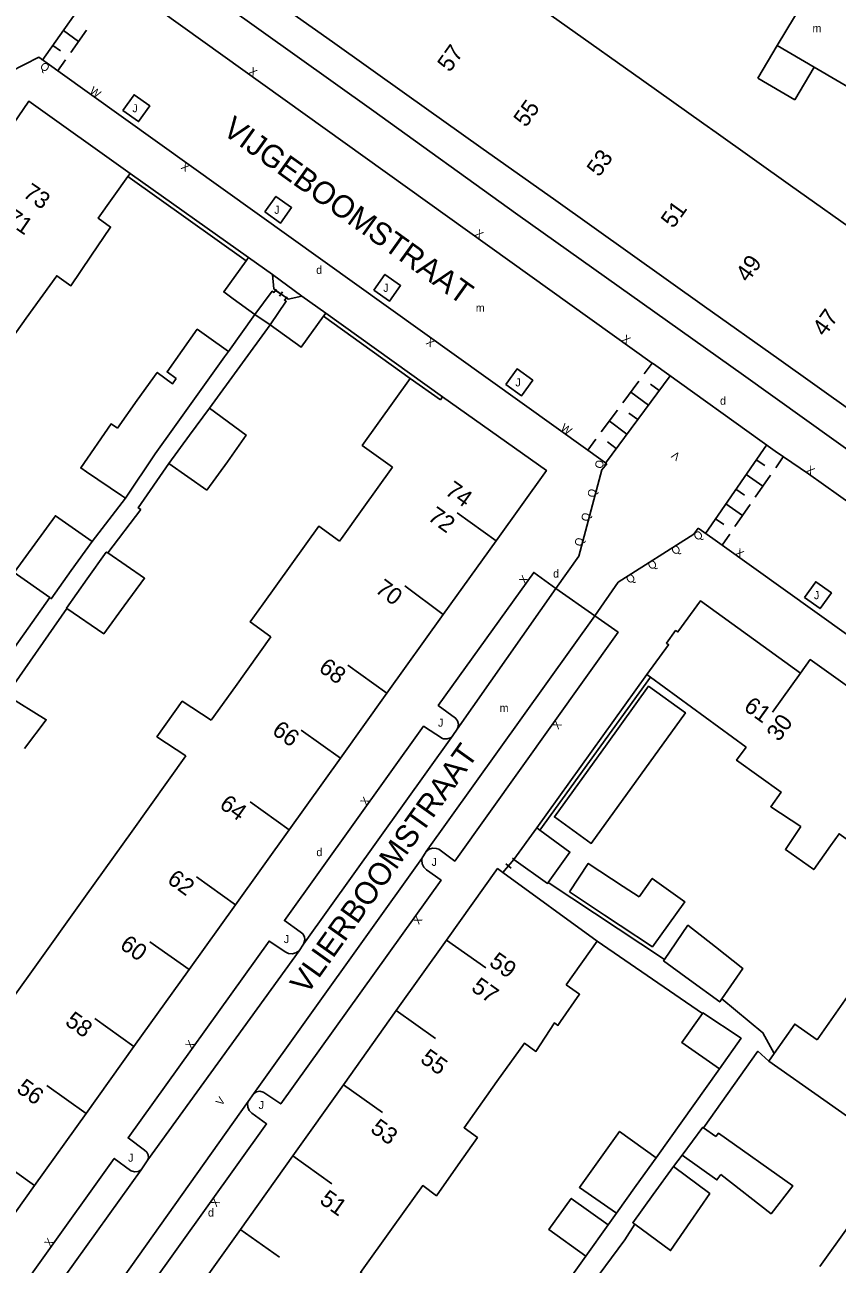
# Model space of a CAD drawing. Extents: x 134999 to 136502, y 457398 to 459002.
# Drawn here: x 135503.6 to 135554.4, y 457486.9 to 457564.4 of the extents above; entities that cross this region are included whole.
import ezdxf

# ---------------------------------------------------------------- set-up
doc = ezdxf.new("R2010")
doc.units = 0
for name, color, linetype in [('RI_DGTB_15', 7, 'Continuous'), ('RI_DGTB_2', 7, 'Continuous'), ('RI_DGTB_23', 7, 'Continuous'), ('RI_DGTB_29', 7, 'Continuous'), ('RI_DGTB_30', 7, 'Continuous'), ('RI_DGTB_31', 7, 'Continuous'), ('RI_DGTB_35', 7, 'Continuous'), ('RI_DGTB_36', 7, 'Continuous'), ('RI_DGTB_37', 7, 'Continuous'), ('RI_DGTB_4', 7, 'Continuous'), ('RI_DGTB_43', 7, 'Continuous'), ('RI_DGTB_48', 7, 'Continuous'), ('RI_DGTB_5', 7, 'Continuous'), ('RI_DGTB_53', 7, 'Continuous'), ('RI_DGTB_54', 7, 'Continuous'), ('RI_DGTB_6', 7, 'Continuous'), ('RI_DGTB_7', 7, 'Continuous')]:
    doc.layers.add(name, color=color, linetype=linetype)

msp = doc.modelspace()

# ---------------------------------------------------------------- linework, layer by layer
at = {"layer": 'RI_DGTB_15'}
for p, q in [((135533.057, 457532.124), (135530.617, 457533.869)), ((135529.749, 457527.508), (135527.35, 457529.31)), ((135526.237, 457522.602), (135523.797, 457524.347)), ((135552.068, 457523.859), (135550.321, 457521.421)), ((135523.328, 457518.538), (135520.888, 457520.283)), ((135520.133, 457514.074), (135517.693, 457515.819)), ((135516.775, 457509.383), (135514.335, 457511.128)), ((135513.875, 457505.331), (135511.435, 457507.076)), ((135529.961, 457507.175), (135532.404, 457505.434)), ((135526.823, 457502.772), (135529.266, 457501.031)), ((135510.438, 457500.529), (135507.998, 457502.274)), ((135507.441, 457496.341), (135505.001, 457498.086)), ((135523.522, 457498.142), (135525.965, 457496.401)), ((135504.228, 457491.852), (135501.788, 457493.597)), ((135520.351, 457493.695), (135522.794, 457491.954)), ((135517.046, 457489.127), (135519.522, 457487.362))]:
    msp.add_line(p, q, dxfattribs=at)
at = {"layer": 'RI_DGTB_2'}
for points in [[(135532.851, 457567.524), (135537.487, 457564.232)], [(135522.835, 457563.276), (135518.108, 457566.635)], [(135537.487, 457564.232), (135542.144, 457560.924)], [(135527.486, 457559.97), (135522.835, 457563.276)], [(135542.144, 457560.924), (135546.022, 457558.17)], [(135532.106, 457556.686), (135527.486, 457559.97)], [(135546.792, 457557.623), (135546.022, 457558.17)], [(135551.44, 457554.321), (135546.792, 457557.623)], [(135536.777, 457553.366), (135532.106, 457556.686)], [(135556.086, 457551.021), (135551.44, 457554.321)], [(135541.423, 457550.064), (135536.777, 457553.366)], [(135546.07, 457546.761), (135541.423, 457550.064)], [(135550.715, 457543.459), (135546.07, 457546.761)], [(135555.362, 457540.156), (135550.715, 457543.459)]]:
    msp.add_lwpolyline(points, dxfattribs=at)
at = {"layer": 'RI_DGTB_23'}
for p, q in [((135519.27, 457547.764), (135519.957, 457547.287)), ((135534.164, 457512.221), (135533.481, 457511.401))]:
    msp.add_line(p, q, dxfattribs=at)
at = {"layer": 'RI_DGTB_31'}
for p, q in [((135508.652, 457567.705), (135504.713, 457562.127)), ((135506.026, 457563.987), (135506.975, 457563.316)), ((135507.467, 457564.014), (135506.483, 457562.619)), ((135505.369, 457563.057), (135505.844, 457562.722)), ((135506.154, 457562.154), (135505.662, 457561.457)), ((135542.308, 457542.543), (135542.812, 457543.221)), ((135539.882, 457536.978), (135543.926, 457542.423)), ((135540.965, 457540.734), (135541.972, 457542.091)), ((135542.568, 457540.596), (135541.469, 457541.412)), ((135543.24, 457541.5), (135542.69, 457541.908)), ((135539.622, 457538.925), (135540.629, 457540.282)), ((135541.897, 457539.691), (135541.347, 457540.1)), ((135541.225, 457538.787), (135540.125, 457539.604)), ((135538.777, 457537.788), (135539.286, 457538.473)), ((135540.553, 457537.883), (135540.003, 457538.291)), ((135549.942, 457538.098), (135546.124, 457532.581)), ((135549.306, 457537.178), (135549.832, 457536.814)), ((135550.988, 457537.361), (135550.517, 457536.68)), ((135548.67, 457536.259), (135549.721, 457535.531)), ((135550.199, 457536.221), (135549.244, 457534.841)), ((135548.033, 457535.339), (135548.559, 457534.975)), ((135547.397, 457534.42), (135548.449, 457533.692)), ((135548.926, 457534.382), (135547.971, 457533.002)), ((135546.761, 457533.5), (135547.286, 457533.136)), ((135547.653, 457532.543), (135547.175, 457531.851))]:
    msp.add_line(p, q, dxfattribs=at)
for points in [[(135509.745, 457559.002), (135510.444, 457559.978), (135511.42, 457559.279), (135510.721, 457558.303)], [(135518.608, 457552.657), (135519.307, 457553.633), (135520.283, 457552.934), (135519.584, 457551.958)], [(135525.415, 457547.784), (135526.114, 457548.76), (135527.09, 457548.061), (135526.391, 457547.085)], [(135533.668, 457541.875), (135534.367, 457542.851), (135535.343, 457542.152), (135534.644, 457541.176)], [(135552.318, 457528.587), (135553.017, 457529.563), (135553.993, 457528.864), (135553.294, 457527.888)]]:
    msp.add_lwpolyline(points, close=True, dxfattribs=at)
at = {"layer": 'RI_DGTB_4'}
for p, q in [((135529.713, 457541.107), (135529.577, 457540.917)), ((135533.054, 457532.126), (135529.749, 457527.508)), ((135529.749, 457527.508), (135526.237, 457522.602)), ((135526.237, 457522.602), (135523.328, 457518.538)), ((135523.328, 457518.538), (135520.133, 457514.074)), ((135520.133, 457514.074), (135516.775, 457509.383)), ((135539.374, 457507.113), (135533.481, 457511.401)), ((135516.775, 457509.383), (135513.875, 457505.331)), ((135529.961, 457507.175), (135526.823, 457502.772)), ((135539.374, 457507.113), (135537.424, 457504.382)), ((135513.875, 457505.331), (135510.438, 457500.529)), ((135526.823, 457502.772), (135523.522, 457498.142)), ((135510.438, 457500.529), (135507.441, 457496.341)), ((135523.522, 457498.142), (135520.351, 457493.695)), ((135507.441, 457496.341), (135504.228, 457491.852)), ((135520.351, 457493.695), (135517.081, 457489.108)), ((135504.228, 457491.852), (135500.945, 457487.267)), ((135513.871, 457484.606), (135517.081, 457489.108))]:
    msp.add_line(p, q, dxfattribs=at)
for points in [[(135510.201, 457555.071), (135503.863, 457559.579), (135500.678, 457554.939)], [(135529.713, 457541.107), (135536.197, 457536.517), (135533.054, 457532.126)], [(135552.068, 457523.859), (135545.823, 457528.375), (135544.41, 457526.432), (135544.268, 457526.514), (135543.697, 457525.726), (135543.824, 457525.627), (135542.474, 457523.77)], [(135556.983, 457521.615), (135552.671, 457524.704), (135552.068, 457523.859)], [(135533.481, 457511.401), (135533.148, 457511.644), (135529.961, 457507.175)]]:
    msp.add_lwpolyline(points, dxfattribs=at)
at = {"layer": 'RI_DGTB_48'}
for p, q in [((135533.481, 457511.401), (135534.164, 457512.221)), ((135533.481, 457511.401), (135534.164, 457512.221)), ((135533.987, 457511.674), (135533.659, 457511.948)), ((135534.246, 457512.153), (135534.082, 457512.289)), ((135533.563, 457511.333), (135533.399, 457511.469))]:
    msp.add_line(p, q, dxfattribs=at)
at = {"layer": 'RI_DGTB_5'}
for p, q in [((135510.201, 457555.071), (135510.061, 457554.875)), ((135529.577, 457540.917), (135527.691, 457542.266)), ((135524.682, 457534.074), (135526.582, 457536.727)), ((135524.682, 457534.074), (135523.389, 457532.265)), ((135523.389, 457532.265), (135523.275, 457532.106)), ((135518.993, 457526.122), (135516.772, 457523.017)), ((135542.694, 457523.609), (135542.474, 457523.77)), ((135548.672, 457519.228), (135542.694, 457523.609)), ((135516.772, 457523.017), (135515.265, 457520.909)), ((135513.679, 457518.691), (135510.314, 457513.987)), ((135510.314, 457513.987), (135507.402, 457509.916)), ((135507.402, 457509.916), (135504.031, 457505.202)), ((135504.031, 457505.202), (135501.009, 457500.977)), ((135553.28, 457486.793), (135555.007, 457489.21))]:
    msp.add_line(p, q, dxfattribs=at)
for points in [[(135510.061, 457554.875), (135508.199, 457552.28), (135508.977, 457551.717), (135507.745, 457549.891)], [(135503.713, 457546.026), (135505.615, 457548.678), (135506.503, 457548.052), (135507.745, 457549.891)], [(135503.713, 457546.026), (135501.769, 457543.316), (135502.581, 457542.781), (135501.403, 457541.088)], [(135527.691, 457542.266), (135524.69, 457538.072), (135526.582, 457536.727)], [(135523.275, 457532.106), (135521.981, 457533.032), (135518.51, 457528.18)], [(135518.51, 457528.18), (135517.699, 457527.047), (135518.993, 457526.122)], [(135515.265, 457520.909), (135513.45, 457522.1), (135511.874, 457519.874), (135513.679, 457518.691)], [(135552.088, 457514.272), (135550.204, 457515.511), (135550.85, 457516.425), (135548.079, 457518.41), (135548.672, 457519.228)], [(135553.937, 457513.056), (135552.896, 457511.583), (135551.129, 457512.837), (135552.088, 457514.272)], [(135556.793, 457512.163), (135554.479, 457513.822), (135553.937, 457513.056)], [(135537.084, 457502.095), (135538.272, 457503.794), (135537.424, 457504.382)], [(135533.108, 457498.335), (135534.822, 457500.736), (135535.539, 457500.224), (135536.701, 457502.001), (135536.914, 457501.852), (135537.084, 457502.095)], [(135533.108, 457498.335), (135531.051, 457495.453), (135531.884, 457494.838), (135530.687, 457493.136)], [(135526.629, 457489.259), (135528.477, 457491.848), (135529.328, 457491.205), (135530.687, 457493.136)], [(135526.629, 457489.259), (135524.594, 457486.409), (135525.48, 457485.848), (135524.219, 457484.027), (135524.025, 457484.179)]]:
    msp.add_lwpolyline(points, dxfattribs=at)
at = {"layer": 'RI_DGTB_53'}
for p, q in [((135552.23, 457565.74), (135550.601, 457563.066)), ((135552.912, 457561.712), (135557.791, 457558.832)), ((135530.626, 457520.351), (135536.781, 457529.144)), ((135536.781, 457529.144), (135539.219, 457527.442)), ((135539.219, 457527.442), (135528.689, 457512.709)), ((135521.023, 457506.928), (135530.362, 457519.965)), ((135528.422, 457512.27), (135517.918, 457497.602)), ((135511.3, 457493.448), (135520.746, 457506.504)), ((135517.563, 457497.101), (135509.776, 457486.117)), ((135500, 457477.662), (135510.887, 457492.825))]:
    msp.add_line(p, q, dxfattribs=at)
for points in [[(135506.839, 457572.221), (135525.269, 457559.062), (135534.419, 457552.485), (135548.514, 457542.462), (135561.919, 457532.869), (135563.662, 457531.66), (135564.906, 457533.372)], [(135550.478, 457537.725), (135550.997, 457537.373)], [(135550.997, 457537.373), (135552.57, 457536.306), (135558.181, 457532.297), (135558.987, 457531.653)]]:
    msp.add_lwpolyline(points, dxfattribs=at)
at = {"layer": 'RI_DGTB_54'}
for p, q in [((135510.061, 457554.875), (135517.441, 457549.612)), ((135510.201, 457555.071), (135517.581, 457549.808)), ((135519.226, 457547.694), (135519.32, 457547.83)), ((135519.27, 457547.764), (135519.957, 457547.287)), ((135519.273, 457547.762), (135519.954, 457547.296)), ((135519.52, 457547.393), (135519.707, 457547.665)), ((135519.907, 457547.228), (135520.001, 457547.364)), ((135522.275, 457546.153), (135527.691, 457542.266)), ((135522.414, 457546.346), (135529.713, 457541.107)), ((135518.937, 457545.611), (135515.15, 457540.397)), ((135542.882, 457543.171), (135550.478, 457537.725)), ((135507.824, 457532.08), (135509.899, 457534.788)), ((135510.855, 457534.069), (135508.795, 457531.358)), ((135501.435, 457523.297), (135505.172, 457528.571)), ((135506.253, 457527.897), (135502.481, 457522.484)), ((135535.605, 457514.183), (135542.474, 457523.77)), ((135535.795, 457514.044), (135542.694, 457523.609)), ((135530.362, 457519.965), (135530.626, 457520.351)), ((135528.689, 457512.709), (135528.422, 457512.27)), ((135536.308, 457510.768), (135543.565, 457505.969)), ((135520.746, 457506.504), (135521.023, 457506.928)), ((135545.94, 457502.591), (135539.374, 457507.113)), ((135543.046, 457493.567), (135547.001, 457499.138)), ((135517.918, 457497.602), (135517.563, 457497.101)), ((135510.887, 457492.825), (135511.3, 457493.448)), ((135544.132, 457493.03), (135544.674, 457493.747)), ((135540.049, 457489.39), (135540.573, 457490.12)), ((135541.711, 457489.434), (135541.104, 457488.454)), ((135541.104, 457488.454), (135537.703, 457483.901)), ((135536.671, 457484.682), (135538.65, 457487.441))]:
    msp.add_line(p, q, dxfattribs=at)
for points in [[(135509.599, 457567.032), (135542.812, 457543.221)], [(135500, 457560.037), (135504.5, 457562.325), (135505.313, 457561.743)], [(135505.679, 457561.481), (135505.313, 457561.743)], [(135538.777, 457537.788), (135505.679, 457561.481)], [(135517.987, 457546.257), (135516.34, 457543.952)], [(135542.812, 457543.221), (135542.882, 457543.171)], [(135538.777, 457537.788), (135539.975, 457536.932)], [(135512.62, 457536.953), (135510.703, 457534.177), (135510.855, 457534.069)], [(135539.975, 457536.932), (135539.65, 457536.557), (135538.229, 457531.158), (135536.781, 457529.144)], [(135545.671, 457532.905), (135545.411, 457532.536), (135540.68, 457529.532), (135539.219, 457527.442)], [(135546.591, 457532.269), (135545.671, 457532.905)], [(135547.175, 457531.851), (135546.591, 457532.269)], [(135580.497, 457507.981), (135547.175, 457531.851)], [(135530.626, 457520.351), (135530.672, 457520.454), (135530.699, 457520.664), (135530.648, 457520.87), (135530.524, 457521.043), (135529.439, 457521.839), (135535.409, 457530.141), (135536.781, 457529.144)], [(135539.219, 457527.442), (135540.674, 457526.406), (135530.474, 457512.113), (135529.47, 457512.849), (135529.317, 457512.904), (135529.089, 457512.915), (135528.871, 457512.847), (135528.689, 457512.709)], [(135521.023, 457506.928), (135521.054, 457506.984), (135521.106, 457507.183), (135521.079, 457507.386), (135520.976, 457507.564), (135520.814, 457507.69), (135519.836, 457508.396), (135528.525, 457520.53), (135529.705, 457519.76), (135529.77, 457519.744), (135529.99, 457519.743), (135530.197, 457519.82), (135530.362, 457519.965)], [(135528.422, 457512.27), (135528.407, 457512.164), (135528.433, 457511.936), (135528.535, 457511.73), (135528.701, 457511.572), (135529.617, 457510.912), (135519.608, 457496.943), (135518.548, 457497.659), (135518.507, 457497.681), (135518.305, 457497.732), (135518.099, 457497.705), (135517.918, 457497.602)], [(135511.3, 457493.448), (135511.338, 457493.569), (135511.329, 457493.759), (135511.244, 457493.93), (135511.097, 457494.051), (135510.069, 457494.821), (135518.878, 457507.12), (135519.918, 457506.413), (135520.092, 457506.339), (135520.325, 457506.317), (135520.552, 457506.374), (135520.746, 457506.504)], [(135547.154, 457503.501), (135549.72, 457501.39), (135550.414, 457500.089)], [(135546.014, 457495.453), (135549.411, 457500.231), (135550.087, 457499.615)], [(135517.563, 457497.101), (135517.532, 457496.969), (135517.545, 457496.744), (135517.635, 457496.538), (135517.791, 457496.376), (135518.719, 457495.691), (135511.383, 457485.463), (135510.455, 457486.136), (135510.399, 457486.168), (135510.19, 457486.229), (135509.973, 457486.211), (135509.776, 457486.117)], [(135500, 457480.686), (135509.207, 457493.544), (135510.214, 457492.793), (135510.266, 457492.764), (135510.476, 457492.707), (135510.692, 457492.728), (135510.887, 457492.825)]]:
    msp.add_lwpolyline(points, dxfattribs=at)
at = {"layer": 'RI_DGTB_6'}
for p, q in [((135550.601, 457563.066), (135549.403, 457561.021)), ((135550.601, 457563.066), (135552.912, 457561.712)), ((135551.714, 457559.667), (135552.912, 457561.712)), ((135549.403, 457561.021), (135551.714, 457559.667)), ((135517.581, 457549.808), (135517.441, 457549.612)), ((135516.626, 457547.243), (135517.988, 457546.258)), ((135522.414, 457546.346), (135522.275, 457546.153)), ((135516.34, 457543.952), (135514.974, 457544.922)), ((135516.271, 457537.048), (135514.98, 457535.291)), ((135534.164, 457512.221), (135535.605, 457514.183)), ((135535.795, 457514.044), (135535.605, 457514.183)), ((135540.999, 457510.52), (135541.98, 457509.871)), ((135540.805, 457508.094), (135539.824, 457508.743)), ((135550.087, 457499.615), (135550.414, 457500.089)), ((135540.049, 457489.39), (135538.65, 457487.441))]:
    msp.add_line(p, q, dxfattribs=at)
for points in [[(135517.581, 457549.808), (135519.081, 457548.748)], [(135517.441, 457549.612), (135516.045, 457547.662), (135516.626, 457547.243)], [(135519.081, 457548.748), (135519.182, 457547.853), (135519.284, 457547.783), (135519.27, 457547.764)], [(135519.27, 457547.764), (135519.176, 457547.637), (135519.068, 457547.706), (135517.988, 457546.258)], [(135519.957, 457547.287), (135519.836, 457547.154), (135519.951, 457547.078), (135518.937, 457545.611)], [(135520.922, 457547.402), (135520.065, 457547.211), (135519.957, 457547.287)], [(135522.414, 457546.346), (135520.922, 457547.402)], [(135522.275, 457546.153), (135520.884, 457544.219), (135518.937, 457545.611)], [(135514.974, 457544.922), (135514.394, 457545.333), (135512.502, 457542.669), (135513.079, 457542.26)], [(135516.1, 457543.617), (135512.97, 457539.236)], [(135516.34, 457543.952), (135516.1, 457543.617)], [(135513.079, 457542.26), (135512.846, 457541.933), (135511.887, 457542.638), (135510.644, 457540.896)], [(135510.644, 457540.896), (135509.4, 457539.153)], [(135513.915, 457538.716), (135515.15, 457540.397)], [(135516.271, 457537.048), (135517.444, 457538.719), (135515.15, 457540.397)], [(135509.4, 457539.153), (135509.008, 457539.421), (135507.109, 457536.667), (135507.471, 457536.423)], [(135512.97, 457539.236), (135511.76, 457537.543)], [(135512.62, 457536.953), (135513.915, 457538.716)], [(135509.666, 457534.945), (135509.899, 457534.788), (135511.76, 457537.543)], [(135512.62, 457536.953), (135514.98, 457535.291)], [(135507.471, 457536.423), (135509.666, 457534.945)], [(135507.824, 457532.08), (135505.533, 457533.681), (135504.246, 457531.907)], [(135507.824, 457532.08), (135506.524, 457530.256)], [(135504.246, 457531.907), (135502.96, 457530.133), (135505.172, 457528.571)], [(135508.795, 457531.358), (135508.708, 457531.418), (135507.521, 457529.742)], [(135508.795, 457531.358), (135511.102, 457529.781), (135509.826, 457528.046)], [(135506.524, 457530.256), (135505.273, 457528.499), (135505.172, 457528.571)], [(135507.521, 457529.742), (135506.227, 457527.915), (135506.253, 457527.897)], [(135509.826, 457528.046), (135508.55, 457526.312), (135506.253, 457527.897)], [(135539.99, 457519.434), (135536.701, 457514.872), (135538.998, 457513.218), (135544.877, 457521.378), (135542.583, 457523.03), (135539.99, 457519.434)], [(135502.481, 457522.484), (135504.961, 457520.941), (135503.59, 457519.139)], [(135536.308, 457510.768), (135537.664, 457512.678), (135535.795, 457514.044)], [(135536.308, 457510.768), (135536.273, 457510.715), (135534.164, 457512.221)], [(135537.63, 457510.193), (135538.805, 457511.97), (135540.999, 457510.52)], [(135541.98, 457509.871), (135542.808, 457511.028), (135544.835, 457509.577), (135542.82, 457506.762), (135540.805, 457508.094)], [(135539.824, 457508.743), (135537.63, 457510.193)], [(135546.752, 457506.747), (135545.03, 457508.101), (135543.565, 457505.969)], [(135547.154, 457503.501), (135548.473, 457505.393), (135546.752, 457506.747)], [(135545.138, 457504.695), (135543.511, 457505.89), (135543.565, 457505.969)], [(135547.154, 457503.501), (135547.021, 457503.311), (135545.138, 457504.695)], [(135553.109, 457500.949), (135555.301, 457504.076), (135557.357, 457502.634), (135555.166, 457499.508)], [(135547.001, 457499.138), (135544.65, 457500.783), (135545.94, 457502.591)], [(135547.001, 457499.138), (135548.355, 457501.049), (135545.974, 457502.639), (135545.94, 457502.591)], [(135553.109, 457500.949), (135551.706, 457501.933), (135550.414, 457500.089)], [(135553.533, 457497.195), (135550.087, 457499.615)], [(135555.355, 457495.916), (135553.533, 457497.195)], [(135543.046, 457493.567), (135540.764, 457495.23), (135539.512, 457493.48)], [(135544.674, 457493.747), (135545.972, 457495.486), (135546.014, 457495.453)], [(135546.782, 457494.905), (135546.014, 457495.453)], [(135546.782, 457494.905), (135546.942, 457495.11), (135551.59, 457491.819), (135550.232, 457490.085), (135547.099, 457492.539)], [(135539.512, 457493.48), (135538.26, 457491.729), (135540.573, 457490.12)], [(135543.046, 457493.567), (135541.806, 457491.839)], [(135544.674, 457493.747), (135546.844, 457492.196), (135547.099, 457492.539)], [(135544.132, 457493.03), (135542.861, 457491.276)], [(135544.132, 457493.03), (135546.397, 457491.345), (135545.19, 457489.591)], [(135541.806, 457491.839), (135540.573, 457490.12)], [(135538.65, 457487.441), (135536.346, 457489.102), (135537.752, 457491.046), (135540.049, 457489.39)], [(135542.861, 457491.276), (135541.59, 457489.523), (135541.711, 457489.434)], [(135545.19, 457489.591), (135543.947, 457487.785), (135541.711, 457489.434)]]:
    msp.add_lwpolyline(points, dxfattribs=at)
at = {"layer": 'RI_DGTB_7'}
msp.add_line((135518.937, 457545.611), (135517.988, 457546.258), dxfattribs=at)
msp.add_lwpolyline([(135519.081, 457548.748), (135520.922, 457547.402)], dxfattribs=at)

# ---------------------------------------------------------------- texts
at = {"layer": 'RI_DGTB_29'}
for p in [(135521.817, 457548.79), (135547.04, 457540.62), (135536.614, 457529.822), (135521.829, 457512.422), (135515.059, 457489.908)]:
    msp.add_text('d', height=0.5, dxfattribs=at).set_placement(p)
at = {"layer": 'RI_DGTB_30'}
for s, height, rotation, p in [('X', 0.499, 324.41989, (135517.545, 457561.335)), ('W', 0.5, 324.40323, (135507.626, 457560.122)), ('X', 0.499, 144.40269, (135513.973, 457555.544)), ('X', 0.499, 324.41989, (135531.672, 457551.207)), ('X', 0.499, 144.40269, (135529.277, 457544.588)), ('X', 0.499, 324.31778, (135540.856, 457544.624)), ('W', 0.5, 324.58053, (135537.046, 457539.076)), ('V', 0.499, 144.38776, (135544.598, 457537.492)), ('X', 0.5, 325.07458, (135552.365, 457536.449)), ('X', 0.5, 324.3847, (135547.946, 457531.281)), ('X', 0.499, 54.3939, (135534.857, 457529.367)), ('X', 0.5, 234.36844, (135536.781, 457520.95)), ('X', 0.499, 54.3939, (135524.945, 457515.53)), ('X', 0.5, 234.36844, (135528.073, 457508.757)), ('X', 0.499, 54.3939, (135514.015, 457500.329)), ('V', 0.499, 54.52991, (135515.909, 457496.793)), ('X', 0.499, 234.32696, (135515.436, 457491.114)), ('X', 0.499, 54.3939, (135505.209, 457487.964))]:
    msp.add_text(s, height=height, rotation=rotation, dxfattribs=at).set_placement(p)
at = {"layer": 'RI_DGTB_31'}
for s, rotation, p in [('Q', 324.11362, (135504.517, 457561.665)), ('J', 1.00003, (135510.338, 457558.886)), ('J', 1.00003, (135519.201, 457552.541)), ('J', 1.00003, (135526.008, 457547.668)), ('J', 1.00003, (135534.261, 457541.759)), ('Q', 75.24708, (135539.68, 457536.586)), ('Q', 75.24708, (135539.218, 457534.783)), ('Q', 75.24708, (135538.827, 457533.291)), ('Q', 75.24708, (135538.414, 457531.736)), ('Q', 32.41394, (135545.589, 457532.102)), ('Q', 32.41394, (135544.191, 457531.208)), ('Q', 32.41394, (135542.722, 457530.28)), ('Q', 32.41394, (135541.365, 457529.415)), ('J', 1.00003, (135552.911, 457528.471))]:
    msp.add_text(s, height=0.5, rotation=rotation, dxfattribs=at).set_placement(p)
for p in [(135529.425, 457520.509), (135529.025, 457511.812), (135519.797, 457506.99), (135518.222, 457496.623), (135510.074, 457493.332)]:
    msp.add_text('J', height=0.5, dxfattribs=at).set_placement(p)
at = {"layer": 'RI_DGTB_35'}
for s, rotation, p in [('73', 325.5216, (135503.435, 457553.657)), ('74', 324.4395, (135529.8, 457535.072)), ('61', 324.2991, (135548.456, 457521.599)), ('30', 54.3727, (135550.722, 457519.522)), ('59', 324.5131, (135532.553, 457505.64))]:
    msp.add_text(s, height=1.054, rotation=rotation, dxfattribs=at).set_placement(p)
at = {"layer": 'RI_DGTB_36'}
for s, rotation, p in [('57', 54.4917, (135530.16, 457561.335)), ('55', 54.4917, (135534.917, 457557.894)), ('53', 54.4917, (135539.49, 457554.793)), ('71', 325.5216, (135502.344, 457552.065)), ('51', 54.4917, (135544.121, 457551.582)), ('49', 54.4917, (135548.786, 457548.207)), ('47', 54.4917, (135553.579, 457544.822)), ('72', 324.4395, (135528.72, 457533.469)), ('70', 323.0938, (135525.434, 457528.963)), ('68', 324.4395, (135521.906, 457524.02)), ('66', 324.4395, (135518.995, 457520.104)), ('64', 324.4395, (135515.709, 457515.482)), ('62', 324.4395, (135512.446, 457510.803)), ('60', 324.4395, (135509.486, 457506.713)), ('57', 324.5131, (135531.435, 457504.067)), ('58', 324.4395, (135506.07, 457501.939)), ('55', 324.5131, (135528.249, 457499.601)), ('56', 324.4395, (135503.032, 457497.739)), ('53', 324.5131, (135525.138, 457495.239)), ('51', 324.5131, (135521.965, 457490.793))]:
    msp.add_text(s, height=1.054, rotation=rotation, dxfattribs=at).set_placement(p)
at = {"layer": 'RI_DGTB_37'}
for s, height, rotation, p in [('VIJGEBOOMSTRAAT', 1.4, 324.40176, (135515.889, 457557.585)), ('VLIERBOOMSTRAAT', 1.39998, 54.53113, (135521.234, 457503.704))]:
    msp.add_text(s, height=height, rotation=rotation, dxfattribs=at).set_placement(p)
at = {"layer": 'RI_DGTB_43'}
for p in [(135552.813, 457563.887), (135531.787, 457546.423), (135533.273, 457521.428)]:
    msp.add_text('m', height=0.5, dxfattribs=at).set_placement(p)

doc.saveas('drawing.dxf')
